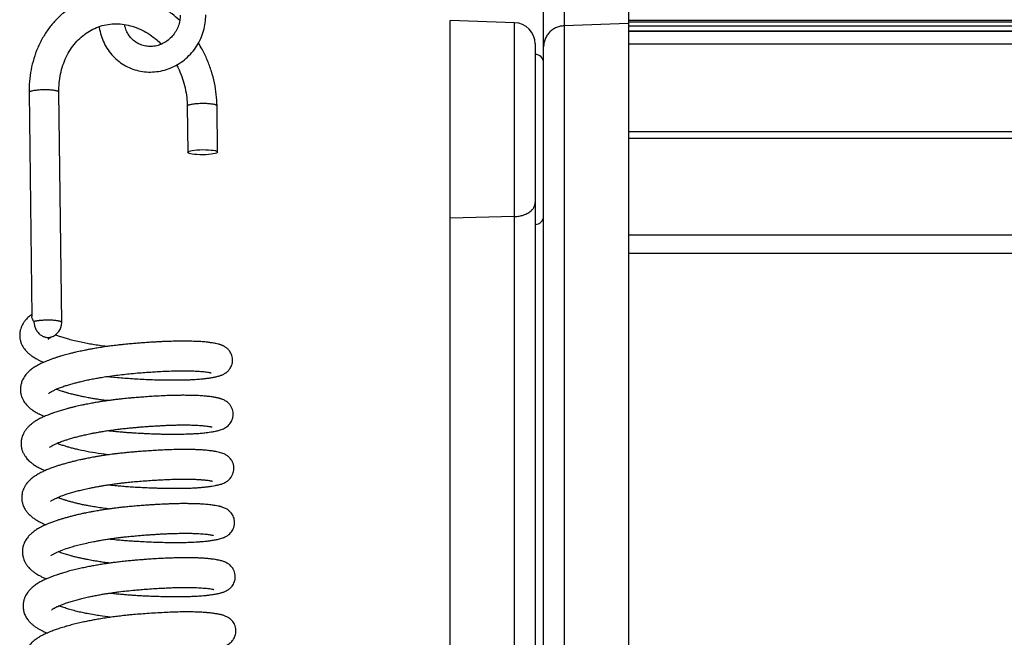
# Model space of a CAD drawing. Header units: inches. Extents: x 0 to 77643, y -44170 to 0.
# Tile 387 of 546: x 76118 to 76130, y -39516 to -39509. Entities that reach past the tile are written whole.
import ezdxf

# ---------------------------------------------------------------- set-up
doc = ezdxf.new("R2010")
doc.units = ezdxf.units.IN
doc.header["$MEASUREMENT"] = 0
doc.layers.get('0').update_dxf_attribs({"lineweight": 0})
doc.layers.add('FAKRO LOFT LADDERS', color=7, linetype='Continuous')

# ---------------------------------------------------------------- blocks, each defined once
blk = doc.blocks.new('A$C6AF374F8')
at = {"layer": 'FAKRO LOFT LADDERS', "color": 7, "linetype": 'Continuous'}
for p, q in [((172.41, 2651.4), (172.41, 2642.26)), ((180, 2651.66), (180, 2642.52)), ((170, 2639.8), (170, 2648.94)), ((159, 2619.65), (159, 2642.9)), ((166.59, 2642.63), (159, 2642.9)), ((560, 2642.88), (180, 2642.88)), ((166.59, 2619.83), (166.59, 2642.63)), ((180, 2642.52), (172.41, 2642.26)), ((172.41, 2642.26), (172.41, 2545.8)), ((560, 2642.7), (180, 2642.7)), ((180, 2642.52), (180, 2545.89)), ((180, 2642.25), (560, 2642.25)), ((560, 2641.64), (180, 2641.64)), ((180, 2641.64), (560, 2641.64)), ((169, 2640.13), (169, 2621.48)), ((170, 2544.95), (170, 2639.8)), ((560, 2640.11), (180, 2640.11)), ((109.48, 2634.42), (109.8, 2608.07)), ((113.31, 2607.37), (112.98, 2634.46)), ((128.08, 2632.8), (128.15, 2627.38)), ((131.65, 2627.42), (131.58, 2632.84)), ((560, 2629.79), (180, 2629.79)), ((560, 2629.03), (180, 2629.03)), ((169, 2621.48), (169, 2552.36)), ((166.59, 2619.83), (159, 2619.65)), ((166.59, 2554.86), (166.59, 2619.83)), ((159, 2555.13), (159, 2619.65)), ((560, 2617.63), (180, 2617.63)), ((180, 2615.51), (560, 2615.51))]:
    blk.add_line(p, q, dxfattribs=at)
for centre, radius, start, end in [((166.5, 2640.13), 2.5, 0, 88), ((169, 2637.9), 1, 0, 90), ((169, 2619.9), 1, 270, 0), ((111.56, 2607.34), 1.75, 287.0888, 0.7099)]:
    blk.add_arc(centre, radius, start, end, dxfattribs=at)
blk.add_ellipse((129.9, 2627.4), major_axis=(-1.75, -0.02), ratio=0.170983, dxfattribs=at)
for points, knots in [([(127.2, 2642.89), (126.91, 2643.17), (126.26, 2643.72), (125.2, 2644.44), (124.04, 2645.05), (122.84, 2645.52), (121.61, 2645.84), (120.36, 2646), (119.12, 2646.01), (117.9, 2645.86), (116.71, 2645.56), (115.57, 2645.11), (114.49, 2644.51), (113.49, 2643.78), (112.57, 2642.92), (111.76, 2641.94), (111.05, 2640.85), (110.47, 2639.68), (110.01, 2638.41), (109.69, 2637.12), (109.5, 2635.73), (109.47, 2634.9), (109.48, 2634.42)], [0.2921462, 0.2921462, 0.2921462, 0.2921462, 0.3241998, 0.3601842, 0.3960657, 0.4318221, 0.4674393, 0.5029157, 0.5382658, 0.5735207, 0.6087247, 0.6439286, 0.6791835, 0.714533, 0.7500078, 0.7856217, 0.8213732, 0.8572481, 0.8932248, 0.9292793, 0.9653893, 1, 1, 1, 1]), ([(117.71, 2642.18), (117.72, 2642.14), (117.77, 2641.79), (117.92, 2641.11), (118.27, 2640.24), (118.75, 2639.41), (119.34, 2638.68), (120.04, 2638.05), (120.82, 2637.54), (121.68, 2637.16), (122.58, 2636.91), (123.52, 2636.81), (124.47, 2636.85), (125.4, 2637.04), (126.31, 2637.36), (127.16, 2637.82), (127.94, 2638.41), (128.63, 2639.1), (129.22, 2639.88), (129.68, 2640.75), (130.02, 2641.66), (130.22, 2642.63), (130.25, 2643.21), (130.25, 2643.54)], [0.0404881, 0.0404881, 0.0404881, 0.0404881, 0.04642, 0.0942772, 0.1420284, 0.1896728, 0.2372215, 0.2846984, 0.3321371, 0.3795763, 0.4270545, 0.4746048, 0.5222504, 0.570002, 0.6178582, 0.6658084, 0.7138353, 0.7619181, 0.8100347, 0.8581625, 0.9062784, 0.9543596, 1, 1, 1, 1]), ([(127.25, 2643.53), (127.25, 2643.29), (127.22, 2642.89), (127.04, 2642.21), (126.74, 2641.6), (126.34, 2641.03), (125.84, 2640.56), (125.27, 2640.19), (124.65, 2639.95), (124, 2639.82), (123.35, 2639.83), (122.72, 2639.98), (122.14, 2640.25), (121.63, 2640.64), (121.21, 2641.14), (120.89, 2641.7), (120.76, 2642.16), (120.71, 2642.4), (120.71, 2642.42)], [0, 0, 0, 0, 0.05909, 0.1206758, 0.1821362, 0.2435914, 0.3051617, 0.3669826, 0.4292055, 0.491981, 0.5554115, 0.6194643, 0.6839111, 0.7483548, 0.8124014, 0.8758255, 0.9385998, 0.9451194, 0.9451194, 0.9451194, 0.9451194]), ([(112.98, 2634.46), (112.97, 2634.85), (113, 2635.52), (113.16, 2636.62), (113.44, 2637.63), (113.83, 2638.6), (114.32, 2639.48), (114.91, 2640.28), (115.6, 2640.97), (116.36, 2641.55), (117.19, 2641.99), (118.07, 2642.31), (119, 2642.49), (119.94, 2642.52), (120.9, 2642.41), (121.85, 2642.16), (122.77, 2641.78), (123.67, 2641.27), (124.42, 2640.7), (124.87, 2640.29), (125.04, 2640.11)], [0, 0, 0, 0, 0.0379559, 0.0775193, 0.1171716, 0.1569683, 0.1969813, 0.2372919, 0.2779729, 0.3190569, 0.3604934, 0.4021289, 0.4437344, 0.4850938, 0.5260804, 0.5666689, 0.6069052, 0.6468666, 0.6866323, 0.714066, 0.714066, 0.714066, 0.714066]), ([(131.58, 2632.84), (131.57, 2633.33), (131.52, 2634.17), (131.3, 2635.59), (130.94, 2636.93), (130.45, 2638.26), (129.92, 2639.35), (129.54, 2640), (129.4, 2640.23)], [0, 0, 0, 0, 0.034945, 0.0711267, 0.107315, 0.1435048, 0.1796906, 0.2013676, 0.2013676, 0.2013676, 0.2013676]), ([(126.84, 2637.66), (126.94, 2637.48), (127.19, 2636.96), (127.55, 2636.05), (127.85, 2634.97), (128.03, 2633.84), (128.08, 2633.18), (128.08, 2632.8)], [0.8231716, 0.8231716, 0.8231716, 0.8231716, 0.8448307, 0.8843098, 0.9237854, 0.9632636, 1, 1, 1, 1]), ([(109.8, 2608.33), (109.77, 2608.31), (109.68, 2608.24), (109.53, 2608.12), (109.34, 2607.96), (109.16, 2607.77), (108.96, 2607.54), (108.78, 2607.29), (108.64, 2607.02), (108.52, 2606.75), (108.46, 2606.54), (108.41, 2606.32), (108.39, 2606.15), (108.37, 2605.98), (108.37, 2605.83), (108.38, 2605.69), (108.39, 2605.54), (108.42, 2605.39), (108.45, 2605.27), (108.47, 2605.17), (108.52, 2605), (108.63, 2604.73), (108.81, 2604.42), (109.02, 2604.15), (109.24, 2603.9), (109.5, 2603.67), (109.74, 2603.48), (109.95, 2603.34), (110.15, 2603.22), (110.35, 2603.1), (110.54, 2603), (110.71, 2602.92), (110.89, 2602.83), (111.06, 2602.76), (111.17, 2602.71), (111.21, 2602.7)], [0.000084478, 0.000084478, 0.000084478, 0.000084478, 0.000113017, 0.000184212, 0.000257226, 0.000333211, 0.000414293, 0.0005149, 0.000602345, 0.000662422, 0.000751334, 0.000786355, 0.000834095, 0.00088405, 0.000919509, 0.000952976, 0.000996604, 0.001039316, 0.001071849, 0.001093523, 0.001114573, 0.001217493, 0.001327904, 0.001408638, 0.001511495, 0.001618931, 0.001712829, 0.001773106, 0.001843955, 0.001915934, 0.001976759, 0.002024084, 0.002072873, 0.00214059, 0.002173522, 0.002173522, 0.002173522, 0.002173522]), ([(110.05, 2607.48), (110.02, 2607.51), (110, 2607.55), (109.95, 2607.62), (109.93, 2607.65), (109.88, 2607.75), (109.85, 2607.82), (109.81, 2607.95), (109.8, 2608.01), (109.8, 2608.07)], [0, 0, 0, 0, 0.03125, 0.03125, 0.0625, 0.0625, 0.125, 0.125, 0.1835801, 0.1835801, 0.1835801, 0.1835801]), ([(118.64, 2604.55), (118.56, 2604.56), (118.18, 2604.6), (117.57, 2604.69), (116.81, 2604.81), (116.1, 2604.94), (115.37, 2605.09), (114.65, 2605.26), (114.01, 2605.43), (113.44, 2605.6), (112.96, 2605.76), (112.67, 2605.87), (112.55, 2605.92)], [0.996365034, 0.996365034, 0.996365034, 0.996365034, 0.996414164, 0.996587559, 0.996737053, 0.996883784, 0.997047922, 0.997232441, 0.997401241, 0.99755037, 0.99771982, 0.997862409, 0.997862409, 0.997862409, 0.997862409]), ([(118.69, 2601.03), (118.87, 2601.01), (119.33, 2600.96), (120.09, 2600.89), (120.96, 2600.82), (121.86, 2600.76), (122.78, 2600.71), (123.74, 2600.66), (124.71, 2600.63), (125.63, 2600.61), (126.41, 2600.61), (127.07, 2600.61), (127.6, 2600.62), (128.13, 2600.64), (128.73, 2600.66), (129.36, 2600.7), (129.99, 2600.76), (130.52, 2600.82), (130.98, 2600.89), (131.4, 2600.97), (131.67, 2601.04), (131.91, 2601.11), (132.05, 2601.16), (132.21, 2601.22), (132.35, 2601.29), (132.48, 2601.36), (132.59, 2601.43), (132.69, 2601.5), (132.8, 2601.59), (132.91, 2601.7), (133.05, 2601.86), (133.19, 2602.06), (133.31, 2602.34), (133.4, 2602.66), (133.42, 2603.01), (133.38, 2603.33), (133.3, 2603.59), (133.2, 2603.8), (133.09, 2603.99), (132.95, 2604.16), (132.82, 2604.29), (132.69, 2604.4), (132.56, 2604.49), (132.45, 2604.56), (132.33, 2604.62), (132.24, 2604.66), (132.12, 2604.71), (131.99, 2604.76), (131.89, 2604.79), (131.81, 2604.81), (131.66, 2604.85), (131.44, 2604.9), (131.15, 2604.95), (130.82, 2605), (130.49, 2605.05), (130.19, 2605.08), (129.94, 2605.1), (129.68, 2605.12), (129.36, 2605.14), (129.01, 2605.15), (128.63, 2605.16), (128.23, 2605.17), (127.8, 2605.18), (127.31, 2605.17), (126.73, 2605.17), (126.09, 2605.15), (125.47, 2605.13), (124.95, 2605.11), (124.49, 2605.08), (124.01, 2605.06), (123.41, 2605.02), (122.75, 2604.97), (122.08, 2604.92), (121.41, 2604.86), (120.81, 2604.81), (120.28, 2604.75), (119.88, 2604.71), (119.5, 2604.66), (119.15, 2604.62), (118.83, 2604.57), (118.51, 2604.53), (118.05, 2604.46), (117.5, 2604.37), (116.93, 2604.27), (116.42, 2604.18), (115.9, 2604.08), (115.41, 2603.97), (115.02, 2603.89), (114.78, 2603.83), (114.57, 2603.78), (114.34, 2603.72), (114.07, 2603.65), (113.77, 2603.57), (113.47, 2603.49), (113.16, 2603.4), (112.83, 2603.3), (112.48, 2603.18), (112.11, 2603.05), (111.77, 2602.93), (111.48, 2602.81), (111.23, 2602.71), (110.99, 2602.6), (110.71, 2602.46), (110.46, 2602.33), (110.21, 2602.18), (109.98, 2602.04), (109.77, 2601.88), (109.58, 2601.73), (109.41, 2601.57), (109.24, 2601.41), (109.08, 2601.23), (108.92, 2601), (108.78, 2600.77), (108.67, 2600.55), (108.6, 2600.36), (108.53, 2600.14), (108.48, 2599.91), (108.45, 2599.68), (108.45, 2599.48), (108.46, 2599.31), (108.48, 2599.13), (108.51, 2598.95), (108.57, 2598.74), (108.66, 2598.49), (108.79, 2598.22), (108.94, 2597.98), (109.1, 2597.78), (109.28, 2597.58), (109.47, 2597.4), (109.65, 2597.24), (109.8, 2597.12), (109.98, 2597), (110.18, 2596.87), (110.4, 2596.75), (110.57, 2596.65), (110.71, 2596.59), (110.83, 2596.53), (110.97, 2596.46), (111.13, 2596.39), (111.24, 2596.35), (111.29, 2596.33)], [0.00375131, 0.00375131, 0.00375131, 0.00375131, 0.00384612, 0.0039958, 0.00414827, 0.00430202, 0.00446295, 0.00463586, 0.00481568, 0.00499088, 0.00516002, 0.00528036, 0.0053941, 0.00550478, 0.00562966, 0.00581721, 0.00598408, 0.00615225, 0.00630319, 0.00645887, 0.00663926, 0.00669491, 0.00675652, 0.0068246, 0.0068853, 0.00692072, 0.00696306, 0.00699725, 0.00702258, 0.00706372, 0.00710139, 0.00715976, 0.00721402, 0.00727902, 0.00735055, 0.00741052, 0.00746332, 0.00750218, 0.00755082, 0.00759559, 0.00763488, 0.00767623, 0.00771468, 0.00774742, 0.00779313, 0.0078271, 0.00786645, 0.00792872, 0.00797692, 0.00800501, 0.00804517, 0.00817655, 0.00828399, 0.00840861, 0.00854346, 0.00862617, 0.00868616, 0.00876242, 0.00885203, 0.00894422, 0.00903472, 0.00913381, 0.00922509, 0.00933068, 0.0094554, 0.00959452, 0.0097166, 0.00981564, 0.0098926, 0.00997625, 0.01008012, 0.01021632, 0.01032768, 0.01043774, 0.0105674, 0.01064236, 0.01071348, 0.01078057, 0.01084211, 0.01089714, 0.01094713, 0.01101454, 0.01114207, 0.01124752, 0.01132947, 0.01142369, 0.01154788, 0.01161392, 0.01165774, 0.01169509, 0.01174305, 0.01180129, 0.01186816, 0.01193585, 0.01199905, 0.01208116, 0.01216502, 0.0122564, 0.0123578, 0.0124346, 0.01249307, 0.01257386, 0.01265104, 0.01273905, 0.01281612, 0.01289832, 0.01297357, 0.01304468, 0.0131149, 0.0131798, 0.0132467, 0.01332747, 0.01341484, 0.01347359, 0.01353019, 0.01359142, 0.01364573, 0.01372075, 0.01376729, 0.01380371, 0.01385093, 0.01391011, 0.0139516, 0.01402132, 0.0141187, 0.01419696, 0.01426365, 0.0143367, 0.01442977, 0.01449345, 0.01454671, 0.01459983, 0.01467735, 0.01476033, 0.01481461, 0.01484799, 0.01488337, 0.01492618, 0.01498206, 0.01502322, 0.01502322, 0.01502322, 0.01502322]), ([(111.73, 2605.41), (111.73, 2605.41), (111.74, 2605.41), (111.76, 2605.44), (111.86, 2605.52), (112, 2605.61), (112.16, 2605.69), (112.22, 2605.72)], [0.9994752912, 0.9994752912, 0.9994752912, 0.9994752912, 0.9995162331, 0.9996143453, 0.9997261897, 0.9998897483, 0.9999803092, 0.9999803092, 0.9999803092, 0.9999803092]), ([(111.81, 2599.04), (111.81, 2599.04), (111.83, 2599.05), (111.9, 2599.12), (112.08, 2599.24), (112.31, 2599.36), (112.63, 2599.51), (113.06, 2599.69), (113.52, 2599.86), (114.02, 2600.02), (114.5, 2600.16), (114.99, 2600.29), (115.5, 2600.42), (116.04, 2600.55), (116.64, 2600.67), (117.23, 2600.79), (117.85, 2600.9), (118.57, 2601.02), (119.44, 2601.14), (120.36, 2601.25), (121.3, 2601.35), (122.2, 2601.43), (123.05, 2601.5), (123.82, 2601.55), (124.6, 2601.6), (125.5, 2601.65), (126.46, 2601.68), (127.35, 2601.69), (128.08, 2601.69), (128.61, 2601.68), (129.08, 2601.66), (129.48, 2601.64), (129.85, 2601.61), (130.17, 2601.57), (130.44, 2601.54), (130.66, 2601.5), (130.78, 2601.48), (130.86, 2601.46), (130.88, 2601.45), (130.88, 2601.45), (130.88, 2601.45)], [0.986636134, 0.986636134, 0.986636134, 0.986636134, 0.986714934, 0.986870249, 0.987021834, 0.987130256, 0.987293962, 0.987436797, 0.987602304, 0.987733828, 0.987870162, 0.98799039, 0.988100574, 0.988233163, 0.988360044, 0.988493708, 0.988604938, 0.988744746, 0.988929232, 0.989113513, 0.989278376, 0.989469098, 0.989633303, 0.989774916, 0.989923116, 0.990107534, 0.990334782, 0.990546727, 0.990731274, 0.990889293, 0.990990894, 0.99114935, 0.991281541, 0.99140459, 0.991552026, 0.991674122, 0.991792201, 0.991869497, 0.991948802, 0.991964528, 0.991964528, 0.991964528, 0.991964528]), ([(118.72, 2598.18), (118.51, 2598.2), (118.11, 2598.25), (117.57, 2598.33), (117.07, 2598.41), (116.53, 2598.51), (116.01, 2598.61), (115.56, 2598.7), (115.18, 2598.78), (114.78, 2598.88), (114.37, 2598.98), (113.99, 2599.09), (113.64, 2599.19), (113.3, 2599.3), (113.01, 2599.4), (112.8, 2599.48), (112.7, 2599.52), (112.67, 2599.53)], [0.98352374, 0.98352374, 0.98352374, 0.98352374, 0.98364438, 0.983761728, 0.983852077, 0.983959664, 0.984100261, 0.984195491, 0.984264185, 0.984367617, 0.984486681, 0.984576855, 0.984679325, 0.984783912, 0.984887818, 0.984970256, 0.985004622, 0.985004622, 0.985004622, 0.985004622]), ([(118.76, 2594.66), (118.86, 2594.65), (119.16, 2594.62), (119.68, 2594.56), (120.28, 2594.51), (120.86, 2594.46), (121.38, 2594.43), (121.86, 2594.4), (122.28, 2594.37), (122.69, 2594.35), (123.16, 2594.32), (123.72, 2594.3), (124.32, 2594.28), (124.88, 2594.26), (125.36, 2594.25), (125.75, 2594.25), (126.17, 2594.24), (126.66, 2594.24), (127.27, 2594.24), (127.88, 2594.26), (128.43, 2594.28), (128.89, 2594.3), (129.27, 2594.32), (129.69, 2594.35), (130.1, 2594.39), (130.51, 2594.44), (130.88, 2594.5), (131.23, 2594.56), (131.51, 2594.61), (131.76, 2594.67), (131.97, 2594.73), (132.21, 2594.81), (132.45, 2594.92), (132.68, 2595.06), (132.89, 2595.23), (133.09, 2595.43), (133.25, 2595.67), (133.37, 2595.92), (133.44, 2596.15), (133.48, 2596.35), (133.49, 2596.58), (133.48, 2596.84), (133.41, 2597.16), (133.27, 2597.47), (133.08, 2597.73), (132.89, 2597.93), (132.72, 2598.07), (132.53, 2598.19), (132.36, 2598.27), (132.2, 2598.34), (132.06, 2598.39), (131.94, 2598.43), (131.83, 2598.46), (131.72, 2598.49), (131.59, 2598.51), (131.47, 2598.54), (131.31, 2598.57), (131.12, 2598.6), (130.87, 2598.64), (130.61, 2598.67), (130.34, 2598.7), (130.07, 2598.72), (129.76, 2598.75), (129.42, 2598.77), (129.03, 2598.78), (128.61, 2598.8), (128.12, 2598.8), (127.6, 2598.81), (126.99, 2598.8), (126.29, 2598.79), (125.46, 2598.76), (124.61, 2598.72), (123.76, 2598.67), (122.99, 2598.61), (122.25, 2598.56), (121.63, 2598.5), (121.14, 2598.46), (120.75, 2598.42), (120.34, 2598.38), (119.89, 2598.33), (119.4, 2598.27), (118.9, 2598.2), (118.38, 2598.13), (117.82, 2598.04), (117.25, 2597.95), (116.66, 2597.84), (116.12, 2597.74), (115.66, 2597.64), (115.29, 2597.56), (114.94, 2597.48), (114.57, 2597.39), (114.19, 2597.3), (113.75, 2597.18), (113.26, 2597.04), (112.72, 2596.87), (112.26, 2596.71), (111.91, 2596.58), (111.65, 2596.48), (111.41, 2596.38), (111.15, 2596.27), (110.93, 2596.17), (110.73, 2596.06), (110.54, 2595.96), (110.35, 2595.85), (110.13, 2595.71), (109.89, 2595.55), (109.64, 2595.34), (109.4, 2595.12), (109.16, 2594.86), (108.99, 2594.63), (108.87, 2594.43), (108.8, 2594.28), (108.72, 2594.1), (108.65, 2593.92), (108.6, 2593.75), (108.57, 2593.58), (108.54, 2593.38), (108.53, 2593.19), (108.53, 2593.04), (108.54, 2592.88), (108.57, 2592.69), (108.61, 2592.5), (108.66, 2592.32), (108.72, 2592.16), (108.82, 2591.95), (108.95, 2591.72), (109.11, 2591.5), (109.33, 2591.23), (109.64, 2590.94), (110.01, 2590.66), (110.41, 2590.41), (110.84, 2590.19), (111.16, 2590.04), (111.33, 2589.97), (111.37, 2589.96)], [0.01659975, 0.01659975, 0.01659975, 0.01659975, 0.01665245, 0.01675866, 0.01687346, 0.0169636, 0.01706125, 0.01714665, 0.01721608, 0.01728027, 0.01736328, 0.01746626, 0.01758242, 0.01768682, 0.01777697, 0.01785263, 0.0179156, 0.01802114, 0.01814759, 0.01829094, 0.0184196, 0.01852651, 0.01861906, 0.01870555, 0.01886214, 0.01896271, 0.01908395, 0.0192331, 0.01934861, 0.01943953, 0.0195348, 0.01964676, 0.01974355, 0.01982223, 0.01988002, 0.01994518, 0.02000444, 0.02006131, 0.02010389, 0.02014548, 0.02017721, 0.02023076, 0.02029316, 0.02036325, 0.02042841, 0.02048964, 0.02054388, 0.02059651, 0.02065738, 0.02072829, 0.02078831, 0.02083259, 0.02087911, 0.02093374, 0.02097855, 0.02103895, 0.02109963, 0.02117308, 0.02126602, 0.02137106, 0.02144632, 0.02152101, 0.02160958, 0.02171066, 0.02179934, 0.02190997, 0.02202295, 0.02214086, 0.02225865, 0.02241222, 0.02256973, 0.02274679, 0.02289184, 0.02303369, 0.02316438, 0.02328395, 0.02335665, 0.02342353, 0.023488, 0.02356752, 0.02366252, 0.02374464, 0.02383139, 0.02394112, 0.02404409, 0.02414412, 0.02427, 0.02435059, 0.02441531, 0.02448559, 0.02456194, 0.02464347, 0.02472554, 0.02484865, 0.02497198, 0.02510487, 0.02519498, 0.02524336, 0.02531917, 0.02540054, 0.02546566, 0.0255191, 0.02558377, 0.0256471, 0.02570859, 0.02580421, 0.02590167, 0.02599733, 0.02608999, 0.02620741, 0.02624449, 0.02628693, 0.02634562, 0.02640057, 0.02644362, 0.02648494, 0.02654062, 0.02659894, 0.02663248, 0.02666517, 0.02672219, 0.02678044, 0.02682266, 0.02686489, 0.02691832, 0.02701238, 0.02708306, 0.02715086, 0.02730881, 0.02743241, 0.02758632, 0.02771987, 0.02784096, 0.02787173, 0.02787173, 0.02787173, 0.02787173]), ([(111.89, 2592.67), (111.89, 2592.67), (111.91, 2592.69), (111.99, 2592.76), (112.09, 2592.83), (112.18, 2592.88), (112.27, 2592.93), (112.39, 2592.99), (112.54, 2593.06), (112.71, 2593.14), (112.87, 2593.21), (113.04, 2593.28), (113.26, 2593.36), (113.49, 2593.45), (113.71, 2593.52), (113.92, 2593.59), (114.21, 2593.68), (114.61, 2593.8), (115.11, 2593.93), (115.62, 2594.06), (116.15, 2594.18), (116.65, 2594.29), (117.1, 2594.38), (117.54, 2594.46), (118.04, 2594.55), (118.62, 2594.64), (119.23, 2594.73), (119.81, 2594.81), (120.39, 2594.88), (120.98, 2594.94), (121.6, 2595), (122.17, 2595.05), (122.7, 2595.1), (123.21, 2595.14), (123.74, 2595.17), (124.25, 2595.21), (124.75, 2595.23), (125.26, 2595.26), (125.84, 2595.29), (126.45, 2595.31), (127.04, 2595.32), (127.56, 2595.32), (128.02, 2595.32), (128.41, 2595.32), (128.71, 2595.31), (128.93, 2595.3), (129.13, 2595.29), (129.38, 2595.28), (129.72, 2595.26), (130.07, 2595.22), (130.38, 2595.19), (130.58, 2595.16), (130.71, 2595.14), (130.81, 2595.12), (130.88, 2595.1), (130.94, 2595.09), (130.96, 2595.08), (130.96, 2595.08), (130.96, 2595.08)], [0.973778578, 0.973778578, 0.973778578, 0.973778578, 0.973895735, 0.974038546, 0.974103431, 0.974167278, 0.974224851, 0.974273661, 0.974359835, 0.974436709, 0.9744888, 0.974546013, 0.974625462, 0.974708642, 0.974771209, 0.974829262, 0.974886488, 0.975016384, 0.975145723, 0.975260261, 0.975381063, 0.975509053, 0.975587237, 0.975668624, 0.975783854, 0.975892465, 0.976017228, 0.976144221, 0.976234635, 0.976351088, 0.976480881, 0.97659194, 0.976684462, 0.976787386, 0.976891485, 0.976994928, 0.977093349, 0.977193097, 0.977315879, 0.977463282, 0.977594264, 0.977720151, 0.977836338, 0.97794273, 0.978029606, 0.978089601, 0.978139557, 0.978213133, 0.978331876, 0.978487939, 0.978620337, 0.97874298, 0.978808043, 0.978869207, 0.978946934, 0.979026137, 0.97909728, 0.979109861, 0.979109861, 0.979109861, 0.979109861]), ([(118.79, 2591.81), (118.63, 2591.83), (117.52, 2591.97), (116.23, 2592.19), (115.08, 2592.45), (114.58, 2592.58), (114.15, 2592.69), (113.79, 2592.8), (113.51, 2592.89), (113.28, 2592.96), (113.07, 2593.04), (112.9, 2593.1), (112.8, 2593.14), (112.76, 2593.16), (112.75, 2593.16)], [0.970669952, 0.970669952, 0.970669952, 0.970669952, 0.970765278, 0.971334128, 0.971469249, 0.971588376, 0.971703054, 0.971817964, 0.971887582, 0.971961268, 0.972033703, 0.972094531, 0.972144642, 0.972148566, 0.972148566, 0.972148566, 0.972148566]), ([(118.84, 2588.29), (118.87, 2588.29), (119.18, 2588.25), (119.73, 2588.19), (120.48, 2588.13), (121.2, 2588.07), (121.97, 2588.02), (122.77, 2587.98), (123.5, 2587.94), (124.15, 2587.92), (124.76, 2587.9), (125.32, 2587.88), (125.85, 2587.88), (126.33, 2587.87), (126.84, 2587.87), (127.38, 2587.88), (127.89, 2587.89), (128.34, 2587.9), (128.68, 2587.91), (128.94, 2587.93), (129.15, 2587.94), (129.36, 2587.95), (129.59, 2587.97), (129.84, 2587.99), (130.17, 2588.02), (130.57, 2588.07), (130.97, 2588.13), (131.28, 2588.18), (131.5, 2588.23), (131.69, 2588.27), (131.89, 2588.32), (132.08, 2588.37), (132.28, 2588.44), (132.45, 2588.52), (132.6, 2588.6), (132.69, 2588.65), (132.77, 2588.7), (132.87, 2588.78), (133.03, 2588.91), (133.22, 2589.13), (133.38, 2589.4), (133.5, 2589.7), (133.56, 2590.01), (133.57, 2590.25), (133.55, 2590.45), (133.53, 2590.61), (133.48, 2590.78), (133.42, 2590.93), (133.35, 2591.07), (133.24, 2591.25), (133.1, 2591.42), (132.96, 2591.56), (132.85, 2591.66), (132.66, 2591.79), (132.41, 2591.92), (132.13, 2592.03), (131.86, 2592.1), (131.58, 2592.16), (131.33, 2592.21), (131.08, 2592.25), (130.84, 2592.28), (130.59, 2592.31), (130.34, 2592.34), (130.09, 2592.36), (129.8, 2592.38), (129.44, 2592.4), (129.03, 2592.42), (128.63, 2592.43), (128.27, 2592.43), (127.83, 2592.44), (127.25, 2592.43), (126.47, 2592.42), (125.66, 2592.39), (124.85, 2592.36), (124.08, 2592.31), (123.27, 2592.26), (122.54, 2592.2), (121.91, 2592.15), (121.38, 2592.11), (120.83, 2592.05), (120.24, 2591.99), (119.7, 2591.93), (119.26, 2591.87), (118.89, 2591.82), (118.49, 2591.76), (118.04, 2591.7), (117.58, 2591.62), (117.17, 2591.55), (116.83, 2591.49), (116.53, 2591.43), (116.2, 2591.37), (115.83, 2591.29), (115.46, 2591.21), (115.14, 2591.14), (114.91, 2591.08), (114.7, 2591.03), (114.41, 2590.96), (114.02, 2590.86), (113.56, 2590.73), (113.12, 2590.6), (112.7, 2590.47), (112.24, 2590.31), (111.77, 2590.13), (111.29, 2589.93), (110.84, 2589.71), (110.47, 2589.51), (110.21, 2589.34), (110.02, 2589.21), (109.83, 2589.07), (109.63, 2588.9), (109.45, 2588.72), (109.3, 2588.56), (109.16, 2588.38), (109.07, 2588.24), (108.99, 2588.13), (108.92, 2588), (108.83, 2587.83), (108.75, 2587.61), (108.68, 2587.39), (108.64, 2587.16), (108.61, 2586.96), (108.61, 2586.78), (108.61, 2586.65), (108.62, 2586.51), (108.64, 2586.35), (108.68, 2586.18), (108.73, 2586), (108.79, 2585.82), (108.88, 2585.61), (109, 2585.4), (109.15, 2585.17), (109.37, 2584.9), (109.66, 2584.62), (110.01, 2584.35), (110.33, 2584.13), (110.65, 2583.96), (110.94, 2583.81), (111.22, 2583.68), (111.39, 2583.61), (111.45, 2583.59)], [0.02944823, 0.02944823, 0.02944823, 0.02944823, 0.02946144, 0.02961688, 0.02973686, 0.02985266, 0.02999321, 0.0301403, 0.0302739, 0.03038309, 0.03049024, 0.0306102, 0.03069726, 0.03079142, 0.03089453, 0.03100646, 0.03112493, 0.0312281, 0.03130738, 0.03136749, 0.03141543, 0.03146858, 0.0315277, 0.03159468, 0.03167229, 0.03180829, 0.03194778, 0.03207896, 0.0321481, 0.03222494, 0.03231352, 0.03240627, 0.03248863, 0.03256762, 0.03261017, 0.03264412, 0.03266437, 0.03268882, 0.03274777, 0.03280734, 0.03287364, 0.03293944, 0.03299706, 0.033051, 0.03307774, 0.03310768, 0.03314574, 0.03317467, 0.03320295, 0.03324175, 0.03329946, 0.03334065, 0.03337662, 0.03340441, 0.03351572, 0.03363071, 0.03375453, 0.03387842, 0.03398847, 0.03407061, 0.03415814, 0.03424627, 0.03432588, 0.03438811, 0.03446529, 0.03457101, 0.03468109, 0.03477892, 0.03485938, 0.03493489, 0.03507721, 0.03523994, 0.03541611, 0.03555386, 0.03569597, 0.03584176, 0.03598869, 0.03608787, 0.0361705, 0.03626687, 0.03637494, 0.03648011, 0.03654991, 0.03661106, 0.0366763, 0.03676142, 0.03685252, 0.0369274, 0.03698718, 0.03704107, 0.03710021, 0.03717174, 0.03725551, 0.03731993, 0.03736121, 0.03739944, 0.0374469, 0.03754324, 0.03765095, 0.03775001, 0.03784855, 0.0379476, 0.03809745, 0.03822459, 0.03835668, 0.03851019, 0.0385737, 0.03862976, 0.0387092, 0.03878424, 0.03886155, 0.03892879, 0.03899413, 0.0390374, 0.03907399, 0.03910998, 0.03915489, 0.03923559, 0.0392964, 0.0393448, 0.03941437, 0.0394566, 0.03948629, 0.03951697, 0.03956369, 0.03961539, 0.03965553, 0.03970595, 0.03976932, 0.03984347, 0.03990255, 0.03999969, 0.04013769, 0.04026761, 0.04038955, 0.04047276, 0.0405767, 0.04066584, 0.04072242, 0.04072242, 0.04072242, 0.04072242]), ([(111.98, 2586.31), (111.98, 2586.31), (111.98, 2586.32), (112.01, 2586.34), (112.11, 2586.42), (112.26, 2586.51), (112.45, 2586.61), (112.75, 2586.76), (113.15, 2586.93), (113.67, 2587.12), (114.21, 2587.29), (114.74, 2587.45), (115.3, 2587.6), (115.89, 2587.74), (116.48, 2587.87), (117.04, 2587.98), (117.52, 2588.07), (117.99, 2588.16), (118.46, 2588.23), (119.01, 2588.32), (119.62, 2588.4), (120.23, 2588.48), (120.84, 2588.55), (121.51, 2588.62), (122.29, 2588.69), (123.1, 2588.75), (123.9, 2588.81), (124.61, 2588.85), (125.26, 2588.89), (125.92, 2588.92), (126.59, 2588.94), (127.2, 2588.95), (127.76, 2588.95), (128.28, 2588.95), (128.81, 2588.94), (129.32, 2588.92), (129.7, 2588.89), (129.95, 2588.87), (130.1, 2588.86), (130.23, 2588.84), (130.37, 2588.83), (130.54, 2588.81), (130.71, 2588.78), (130.86, 2588.75), (130.96, 2588.73), (131.02, 2588.72), (131.04, 2588.71), (131.04, 2588.71), (131.04, 2588.71)], [0.960963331, 0.960963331, 0.960963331, 0.960963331, 0.960975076, 0.961093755, 0.961208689, 0.96130673, 0.96143549, 0.96153255, 0.961715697, 0.961892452, 0.962035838, 0.962183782, 0.962313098, 0.962451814, 0.962598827, 0.962705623, 0.962812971, 0.962900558, 0.962990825, 0.963098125, 0.963230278, 0.963349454, 0.963448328, 0.963586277, 0.963731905, 0.963897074, 0.964061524, 0.96420096, 0.964323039, 0.96446497, 0.964620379, 0.964763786, 0.964892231, 0.965022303, 0.965165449, 0.965325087, 0.965484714, 0.965555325, 0.965610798, 0.965663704, 0.965717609, 0.965795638, 0.965901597, 0.966004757, 0.966087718, 0.966167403, 0.96623793, 0.966254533, 0.966254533, 0.966254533, 0.966254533]), ([(118.99, 2585.43), (118.45, 2585.49), (117.68, 2585.6), (116.78, 2585.75), (116.24, 2585.85), (115.74, 2585.95), (115.28, 2586.06), (114.82, 2586.17), (114.39, 2586.28), (114, 2586.39), (113.63, 2586.5), (113.26, 2586.63), (113, 2586.72), (112.86, 2586.78), (112.84, 2586.79)], [0.957794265, 0.957794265, 0.957794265, 0.957794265, 0.958109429, 0.958252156, 0.95836678, 0.958464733, 0.958585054, 0.958690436, 0.958805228, 0.958916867, 0.959019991, 0.959127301, 0.959269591, 0.959294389, 0.959294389, 0.959294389, 0.959294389]), ([(118.92, 2581.92), (118.99, 2581.91), (119.34, 2581.87), (119.94, 2581.81), (120.68, 2581.75), (121.34, 2581.7), (122.03, 2581.66), (122.81, 2581.61), (123.68, 2581.57), (124.56, 2581.54), (125.48, 2581.51), (126.44, 2581.5), (127.34, 2581.5), (128.1, 2581.52), (128.65, 2581.54), (129.08, 2581.56), (129.38, 2581.58), (129.6, 2581.6), (129.79, 2581.61), (130.04, 2581.63), (130.29, 2581.66), (130.51, 2581.68), (130.67, 2581.7), (130.83, 2581.73), (131.05, 2581.76), (131.28, 2581.8), (131.53, 2581.84), (131.77, 2581.9), (132, 2581.95), (132.2, 2582.01), (132.35, 2582.07), (132.45, 2582.11), (132.57, 2582.17), (132.71, 2582.25), (132.89, 2582.36), (133.08, 2582.52), (133.27, 2582.73), (133.43, 2582.98), (133.54, 2583.21), (133.6, 2583.41), (133.64, 2583.61), (133.66, 2583.87), (133.63, 2584.18), (133.54, 2584.48), (133.41, 2584.75), (133.26, 2584.96), (133.11, 2585.12), (132.98, 2585.25), (132.83, 2585.36), (132.66, 2585.47), (132.47, 2585.56), (132.29, 2585.63), (132.15, 2585.67), (132.04, 2585.71), (131.97, 2585.72), (131.91, 2585.74), (131.85, 2585.75), (131.78, 2585.77), (131.63, 2585.8), (131.41, 2585.84), (131.13, 2585.88), (130.86, 2585.92), (130.57, 2585.95), (130.25, 2585.98), (129.88, 2586.01), (129.45, 2586.04), (128.97, 2586.05), (128.49, 2586.06), (127.98, 2586.07), (127.42, 2586.07), (126.82, 2586.06), (126.25, 2586.04), (125.79, 2586.02), (125.42, 2586.01), (125.07, 2585.99), (124.66, 2585.97), (124.18, 2585.94), (123.68, 2585.91), (123.12, 2585.87), (122.49, 2585.83), (121.79, 2585.77), (121.12, 2585.7), (120.52, 2585.64), (119.98, 2585.58), (119.5, 2585.52), (119.04, 2585.46), (118.59, 2585.4), (118.11, 2585.33), (117.67, 2585.25), (117.29, 2585.19), (116.95, 2585.13), (116.6, 2585.06), (116.26, 2584.99), (115.99, 2584.94), (115.76, 2584.89), (115.51, 2584.84), (115.17, 2584.76), (114.77, 2584.66), (114.33, 2584.55), (113.93, 2584.44), (113.53, 2584.33), (113.14, 2584.21), (112.74, 2584.08), (112.33, 2583.94), (111.83, 2583.75), (111.33, 2583.54), (110.81, 2583.29), (110.39, 2583.04), (109.98, 2582.76), (109.7, 2582.52), (109.49, 2582.31), (109.35, 2582.15), (109.2, 2581.96), (109.07, 2581.76), (108.96, 2581.55), (108.88, 2581.37), (108.81, 2581.19), (108.76, 2581), (108.72, 2580.81), (108.7, 2580.67), (108.69, 2580.53), (108.68, 2580.33), (108.7, 2580.1), (108.74, 2579.86), (108.8, 2579.63), (108.89, 2579.4), (109, 2579.17), (109.16, 2578.9), (109.34, 2578.67), (109.55, 2578.43), (109.78, 2578.22), (110.05, 2578.01), (110.32, 2577.82), (110.57, 2577.68), (110.83, 2577.54), (111.07, 2577.41), (111.33, 2577.3), (111.46, 2577.24), (111.53, 2577.22)], [0.04229782, 0.04229782, 0.04229782, 0.04229782, 0.04233378, 0.04248347, 0.04261271, 0.04272368, 0.04282497, 0.04297637, 0.04313153, 0.04328997, 0.04345588, 0.04364205, 0.04385102, 0.04400621, 0.04413371, 0.04423357, 0.04431973, 0.04436179, 0.04440545, 0.04447279, 0.0445614, 0.04462572, 0.04466725, 0.04471673, 0.04477833, 0.04488544, 0.04497987, 0.04507046, 0.04517719, 0.04528754, 0.0453343, 0.04537419, 0.04541271, 0.04547503, 0.04552391, 0.04558962, 0.04565344, 0.04571278, 0.04576764, 0.04580125, 0.04583469, 0.04588143, 0.04595014, 0.04600967, 0.04606493, 0.0461239, 0.04616571, 0.0462044, 0.04624839, 0.04630387, 0.04637605, 0.04645376, 0.04652288, 0.04655823, 0.04659142, 0.04662002, 0.04664098, 0.04666395, 0.04670404, 0.04683886, 0.046937, 0.04702311, 0.04712718, 0.0472146, 0.04731777, 0.04744111, 0.04756174, 0.04767845, 0.04778739, 0.04791071, 0.04804419, 0.04815982, 0.04825225, 0.04831159, 0.04837254, 0.04844949, 0.04854172, 0.04863478, 0.04872224, 0.04884419, 0.04896727, 0.04908908, 0.04919713, 0.04927989, 0.04937226, 0.04944982, 0.04952255, 0.04961437, 0.04970554, 0.04976302, 0.0498229, 0.04989518, 0.04996305, 0.05001547, 0.05005309, 0.05009779, 0.05015975, 0.05025673, 0.05034845, 0.05043289, 0.05052121, 0.05061506, 0.05070103, 0.05080991, 0.05092747, 0.05109954, 0.05123698, 0.0513964, 0.05152274, 0.05166446, 0.05172561, 0.05178479, 0.05184743, 0.05193072, 0.05199475, 0.05204359, 0.05208907, 0.05214936, 0.05220288, 0.05223531, 0.05226186, 0.05231468, 0.0523902, 0.05244191, 0.05250454, 0.05258164, 0.05263234, 0.0527216, 0.0528214, 0.05290196, 0.05299438, 0.05309937, 0.05319968, 0.05328595, 0.05334528, 0.05345038, 0.05351632, 0.05357174, 0.05357174, 0.05357174, 0.05357174]), ([(112.06, 2579.94), (112.06, 2579.94), (112.06, 2579.94), (112.07, 2579.96), (112.17, 2580.03), (112.31, 2580.12), (112.5, 2580.23), (113.02, 2580.48), (114, 2580.85), (115.54, 2581.28), (116.7, 2581.53), (117.6, 2581.7), (118.11, 2581.8), (118.62, 2581.88), (119.12, 2581.95), (119.61, 2582.02), (120.08, 2582.08), (120.58, 2582.14), (121.14, 2582.2), (121.78, 2582.26), (122.43, 2582.32), (123.02, 2582.37), (123.55, 2582.41), (124.05, 2582.44), (124.51, 2582.47), (124.93, 2582.5), (125.36, 2582.52), (125.89, 2582.54), (126.57, 2582.57), (127.3, 2582.58), (127.95, 2582.58), (128.49, 2582.58), (128.98, 2582.57), (129.42, 2582.55), (129.82, 2582.52), (130.16, 2582.49), (130.44, 2582.46), (130.69, 2582.43), (130.89, 2582.39), (131.04, 2582.36), (131.11, 2582.35), (131.12, 2582.34), (131.12, 2582.34)], [0.948066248, 0.948066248, 0.948066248, 0.948066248, 0.948110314, 0.948207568, 0.948337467, 0.948456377, 0.94854862, 0.948692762, 0.949181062, 0.949494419, 0.949852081, 0.949958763, 0.950057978, 0.950169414, 0.950261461, 0.950358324, 0.950458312, 0.950535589, 0.95064335, 0.950781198, 0.950907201, 0.951016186, 0.951122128, 0.951220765, 0.951312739, 0.951398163, 0.951479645, 0.951576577, 0.951736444, 0.951921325, 0.952082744, 0.952213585, 0.95234273, 0.952496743, 0.952613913, 0.952756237, 0.952874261, 0.952984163, 0.953117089, 0.953238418, 0.953343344, 0.953405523, 0.953405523, 0.953405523, 0.953405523]), ([(118.95, 2579.07), (118.85, 2579.08), (118.61, 2579.11), (118.17, 2579.17), (117.72, 2579.24), (117.31, 2579.31), (116.99, 2579.36), (116.68, 2579.42), (116.32, 2579.48), (115.92, 2579.57), (115.49, 2579.66), (115.07, 2579.76), (114.68, 2579.85), (114.33, 2579.95), (114.02, 2580.04), (113.74, 2580.12), (113.46, 2580.22), (113.18, 2580.31), (113, 2580.38), (112.92, 2580.42)], [0.94496842, 0.94496842, 0.94496842, 0.94496842, 0.945029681, 0.945112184, 0.945230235, 0.945306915, 0.945367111, 0.945431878, 0.945509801, 0.945600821, 0.945702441, 0.945806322, 0.945905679, 0.945998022, 0.946084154, 0.94616506, 0.946246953, 0.94634899, 0.946445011, 0.946445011, 0.946445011, 0.946445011]), ([(119, 2575.55), (119.18, 2575.53), (119.59, 2575.49), (120.2, 2575.43), (120.8, 2575.38), (121.34, 2575.34), (121.91, 2575.3), (122.54, 2575.26), (123.24, 2575.22), (124.07, 2575.19), (124.98, 2575.16), (125.91, 2575.14), (126.75, 2575.13), (127.5, 2575.14), (128.17, 2575.15), (128.67, 2575.17), (129.04, 2575.19), (129.32, 2575.2), (129.63, 2575.22), (129.94, 2575.25), (130.2, 2575.27), (130.38, 2575.29), (130.53, 2575.31), (130.73, 2575.33), (130.98, 2575.37), (131.24, 2575.41), (131.48, 2575.45), (131.69, 2575.49), (131.89, 2575.54), (132.05, 2575.58), (132.2, 2575.62), (132.33, 2575.67), (132.49, 2575.72), (132.62, 2575.79), (132.74, 2575.85), (132.84, 2575.91), (132.96, 2575.99), (133.12, 2576.12), (133.23, 2576.22), (133.37, 2576.39), (133.51, 2576.6), (133.63, 2576.87), (133.71, 2577.16), (133.74, 2577.49), (133.7, 2577.83), (133.62, 2578.1), (133.52, 2578.31), (133.43, 2578.47), (133.29, 2578.65), (133.13, 2578.82), (132.98, 2578.94), (132.85, 2579.03), (132.75, 2579.08), (132.66, 2579.13), (132.55, 2579.19), (132.42, 2579.24), (132.24, 2579.3), (132.04, 2579.36), (131.87, 2579.4), (131.68, 2579.44), (131.51, 2579.47), (131.3, 2579.5), (131.06, 2579.54), (130.82, 2579.57), (130.6, 2579.59), (130.32, 2579.62), (130.01, 2579.64), (129.69, 2579.66), (129.45, 2579.67), (129.21, 2579.68), (128.9, 2579.69), (128.49, 2579.7), (127.96, 2579.7), (127.39, 2579.69), (126.79, 2579.68), (126.16, 2579.67), (125.45, 2579.64), (124.67, 2579.6), (123.95, 2579.56), (123.33, 2579.51), (122.87, 2579.48), (122.47, 2579.45), (122.05, 2579.41), (121.55, 2579.37), (120.93, 2579.31), (120.28, 2579.24), (119.67, 2579.17), (119.16, 2579.1), (118.72, 2579.04), (118.24, 2578.96), (117.69, 2578.87), (117.09, 2578.77), (116.49, 2578.66), (115.9, 2578.53), (115.26, 2578.39), (114.61, 2578.24), (113.97, 2578.07), (113.45, 2577.91), (113.03, 2577.78), (112.7, 2577.67), (112.39, 2577.56), (112.08, 2577.45), (111.71, 2577.3), (111.37, 2577.15), (111.09, 2577.02), (110.87, 2576.91), (110.66, 2576.79), (110.44, 2576.65), (110.24, 2576.52), (110.04, 2576.37), (109.86, 2576.22), (109.69, 2576.06), (109.53, 2575.9), (109.39, 2575.74), (109.24, 2575.53), (109.1, 2575.3), (108.99, 2575.08), (108.92, 2574.9), (108.87, 2574.74), (108.82, 2574.56), (108.79, 2574.37), (108.77, 2574.21), (108.76, 2574.03), (108.77, 2573.83), (108.8, 2573.64), (108.83, 2573.46), (108.9, 2573.2), (109.04, 2572.84), (109.27, 2572.48), (109.52, 2572.17), (109.78, 2571.92), (110.05, 2571.69), (110.34, 2571.49), (110.66, 2571.3), (110.96, 2571.14), (111.28, 2570.99), (111.49, 2570.9), (111.6, 2570.85)], [0.05514765, 0.05514765, 0.05514765, 0.05514765, 0.05524402, 0.05536478, 0.05546698, 0.05555515, 0.05565074, 0.05576318, 0.05588661, 0.05602044, 0.05620666, 0.05638336, 0.05654891, 0.05670329, 0.0568465, 0.05698792, 0.05704829, 0.05711215, 0.05719277, 0.05729116, 0.0573604, 0.05740756, 0.05744883, 0.05749759, 0.05758753, 0.05769147, 0.05777789, 0.05785643, 0.05795445, 0.05802604, 0.05808017, 0.05814062, 0.0582034, 0.05826941, 0.05830356, 0.05833354, 0.05837631, 0.05842489, 0.05846255, 0.05850231, 0.05856172, 0.05861818, 0.05867253, 0.05873488, 0.05880463, 0.05886483, 0.05889524, 0.05893561, 0.05897877, 0.05903801, 0.05908849, 0.05911617, 0.05915737, 0.05918984, 0.05921591, 0.05927596, 0.05934854, 0.05943874, 0.05953749, 0.05959655, 0.05966131, 0.0597467, 0.05984301, 0.05992247, 0.05998752, 0.06005561, 0.06017465, 0.06025113, 0.0603101, 0.06036649, 0.06043482, 0.06053476, 0.06066475, 0.06079128, 0.06090505, 0.06103326, 0.06116868, 0.06131442, 0.06146885, 0.06156333, 0.06164519, 0.06171461, 0.06177726, 0.06186438, 0.06197575, 0.06210039, 0.06220697, 0.06229682, 0.06237, 0.06244387, 0.06255472, 0.06266757, 0.06277704, 0.06288948, 0.06301317, 0.06315401, 0.06329414, 0.06342165, 0.06350917, 0.06359087, 0.06366734, 0.06374307, 0.06383813, 0.06396871, 0.06403804, 0.06409503, 0.0641711, 0.06424204, 0.06431704, 0.06438621, 0.06445882, 0.06452768, 0.06459098, 0.06465112, 0.06471897, 0.06480474, 0.06487924, 0.06491982, 0.06496077, 0.06501584, 0.06507002, 0.06510746, 0.06514788, 0.06520882, 0.06526091, 0.06530072, 0.0653503, 0.06547811, 0.06560827, 0.06570819, 0.06581879, 0.06591974, 0.06602473, 0.06613155, 0.06623499, 0.06632202, 0.06642053, 0.06642053, 0.06642053, 0.06642053]), ([(112.13, 2573.56), (112.13, 2573.56), (112.14, 2573.57), (112.17, 2573.61), (112.24, 2573.66), (112.31, 2573.7), (112.4, 2573.76), (112.52, 2573.83), (112.67, 2573.91), (112.87, 2574), (113.13, 2574.11), (113.52, 2574.27), (114, 2574.44), (114.56, 2574.61), (115.12, 2574.77), (115.71, 2574.92), (116.28, 2575.05), (116.85, 2575.18), (117.39, 2575.28), (117.92, 2575.38), (118.4, 2575.46), (118.81, 2575.53), (119.19, 2575.58), (119.59, 2575.64), (120.18, 2575.72), (120.97, 2575.81), (121.84, 2575.89), (122.67, 2575.97), (123.47, 2576.03), (124.31, 2576.09), (125.09, 2576.13), (125.76, 2576.16), (126.39, 2576.19), (127.07, 2576.21), (127.77, 2576.22), (128.41, 2576.21), (128.95, 2576.2), (129.39, 2576.18), (129.78, 2576.16), (130.16, 2576.13), (130.53, 2576.09), (130.84, 2576.05), (131.02, 2576.01), (131.11, 2576), (131.16, 2575.99), (131.18, 2575.98), (131.19, 2575.98), (131.2, 2575.98), (131.2, 2575.98)], [0.935224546, 0.935224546, 0.935224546, 0.935224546, 0.935321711, 0.935384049, 0.935465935, 0.935534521, 0.935595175, 0.9356717, 0.935762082, 0.935831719, 0.935943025, 0.936068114, 0.936237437, 0.93639128, 0.936536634, 0.936670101, 0.936814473, 0.936929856, 0.937047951, 0.937159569, 0.93725873, 0.937340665, 0.937405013, 0.937480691, 0.937576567, 0.937750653, 0.937940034, 0.938073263, 0.938229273, 0.93841056, 0.938569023, 0.938701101, 0.938830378, 0.938982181, 0.939155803, 0.939325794, 0.939474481, 0.939598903, 0.939722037, 0.939861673, 0.94001212, 0.94018794, 0.940330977, 0.940388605, 0.940442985, 0.940485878, 0.940529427, 0.940553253, 0.940553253, 0.940553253, 0.940553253]), ([(119.04, 2572.7), (118.62, 2572.75), (117.98, 2572.84), (117.07, 2572.99), (116.38, 2573.12), (115.7, 2573.26), (115.07, 2573.4), (114.43, 2573.57), (113.82, 2573.75), (113.37, 2573.91), (113.1, 2574.01), (113, 2574.05), (112.99, 2574.05)], [0.932117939, 0.932117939, 0.932117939, 0.932117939, 0.932361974, 0.932502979, 0.932685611, 0.932815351, 0.932964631, 0.93314242, 0.933307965, 0.93348436, 0.933584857, 0.933598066, 0.933598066, 0.933598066, 0.933598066]), ([(119.08, 2569.18), (119.27, 2569.16), (119.67, 2569.12), (120.25, 2569.06), (120.78, 2569.02), (121.26, 2568.98), (121.72, 2568.95), (122.16, 2568.92), (122.58, 2568.89), (123.04, 2568.87), (123.57, 2568.84), (124.18, 2568.82), (124.79, 2568.8), (125.34, 2568.78), (125.79, 2568.77), (126.16, 2568.77), (126.56, 2568.76), (127.05, 2568.76), (127.67, 2568.77), (128.29, 2568.78), (128.76, 2568.8), (129.08, 2568.81), (129.29, 2568.83), (129.48, 2568.84), (129.65, 2568.85), (129.82, 2568.86), (130.03, 2568.88), (130.27, 2568.9), (130.62, 2568.94), (131.04, 2568.99), (131.48, 2569.06), (131.8, 2569.13), (132.07, 2569.19), (132.26, 2569.25), (132.45, 2569.31), (132.64, 2569.39), (132.83, 2569.48), (133.03, 2569.61), (133.23, 2569.77), (133.4, 2569.95), (133.54, 2570.15), (133.65, 2570.36), (133.73, 2570.58), (133.79, 2570.84), (133.82, 2571.17), (133.77, 2571.51), (133.66, 2571.83), (133.51, 2572.09), (133.34, 2572.32), (133.15, 2572.5), (132.97, 2572.63), (132.79, 2572.74), (132.63, 2572.82), (132.47, 2572.88), (132.3, 2572.94), (132.16, 2572.98), (131.97, 2573.02), (131.8, 2573.06), (131.6, 2573.1), (131.41, 2573.13), (131.17, 2573.16), (130.93, 2573.19), (130.7, 2573.22), (130.52, 2573.24), (130.32, 2573.25), (130.08, 2573.27), (129.82, 2573.29), (129.56, 2573.3), (129.29, 2573.31), (128.97, 2573.32), (128.55, 2573.33), (128.05, 2573.33), (127.39, 2573.33), (126.57, 2573.31), (125.61, 2573.27), (124.62, 2573.22), (123.63, 2573.16), (122.69, 2573.09), (121.86, 2573.02), (121.16, 2572.96), (120.53, 2572.89), (119.86, 2572.81), (119.15, 2572.72), (118.44, 2572.61), (117.75, 2572.5), (117.1, 2572.39), (116.5, 2572.27), (115.89, 2572.15), (115.24, 2572), (114.59, 2571.84), (114.03, 2571.69), (113.59, 2571.56), (113.26, 2571.46), (112.96, 2571.36), (112.68, 2571.27), (112.43, 2571.18), (112.17, 2571.08), (111.89, 2570.97), (111.6, 2570.85), (111.33, 2570.73), (111.08, 2570.6), (110.84, 2570.48), (110.62, 2570.35), (110.4, 2570.2), (110.18, 2570.05), (109.96, 2569.87), (109.76, 2569.69), (109.59, 2569.51), (109.42, 2569.3), (109.27, 2569.09), (109.15, 2568.88), (109.07, 2568.71), (109.01, 2568.56), (108.95, 2568.4), (108.91, 2568.22), (108.87, 2568.04), (108.85, 2567.86), (108.84, 2567.69), (108.85, 2567.49), (108.87, 2567.29), (108.91, 2567.08), (108.96, 2566.9), (109.03, 2566.71), (109.12, 2566.49), (109.24, 2566.28), (109.38, 2566.08), (109.5, 2565.93), (109.66, 2565.75), (109.9, 2565.51), (110.24, 2565.24), (110.61, 2565), (110.97, 2564.81), (111.29, 2564.65), (111.52, 2564.55), (111.66, 2564.49), (111.69, 2564.48)], [0.06799773, 0.06799773, 0.06799773, 0.06799773, 0.06809992, 0.06820792, 0.06829979, 0.06837748, 0.06845969, 0.06853839, 0.06860778, 0.06868363, 0.06877826, 0.068892, 0.0690098, 0.06911175, 0.06919744, 0.06926664, 0.06932586, 0.06943309, 0.06956459, 0.06971118, 0.06983795, 0.06989262, 0.06994196, 0.0699887, 0.07003332, 0.07007584, 0.0701249, 0.07020045, 0.07027581, 0.07042992, 0.07059683, 0.07074878, 0.07083014, 0.07092823, 0.07101488, 0.07108367, 0.07115953, 0.07122764, 0.07128631, 0.0713452, 0.07138792, 0.07143733, 0.07148049, 0.07153043, 0.07159163, 0.07166407, 0.07172676, 0.07178254, 0.07184281, 0.07190195, 0.07196137, 0.07201133, 0.07207515, 0.07214361, 0.07220566, 0.07228114, 0.07234256, 0.07244147, 0.07250828, 0.07258133, 0.07267261, 0.07277111, 0.07283075, 0.07288415, 0.07293879, 0.07300642, 0.07308749, 0.07315666, 0.07320904, 0.07329297, 0.07339176, 0.07350516, 0.07363178, 0.07381928, 0.0740087, 0.07419361, 0.07437249, 0.07454071, 0.07469724, 0.07480442, 0.07490809, 0.07502933, 0.07515532, 0.07528119, 0.07541305, 0.07553006, 0.07563968, 0.07575447, 0.07588271, 0.07602465, 0.07616325, 0.07624503, 0.07632191, 0.07639434, 0.07646266, 0.07652736, 0.07659246, 0.07666766, 0.07675772, 0.07683951, 0.07690438, 0.07698909, 0.07706238, 0.07712769, 0.07721443, 0.0772967, 0.07737759, 0.0774509, 0.07752141, 0.07760748, 0.07766844, 0.07772183, 0.07776398, 0.07780237, 0.07785315, 0.07791077, 0.07795181, 0.07799088, 0.07804756, 0.07810334, 0.07815115, 0.07821043, 0.07825709, 0.07831337, 0.07839941, 0.07846299, 0.07851253, 0.07856305, 0.07867448, 0.07880454, 0.07894651, 0.07906301, 0.07915247, 0.07924588, 0.07926999, 0.07926999, 0.07926999, 0.07926999])]:
    blk.add_open_spline(points, degree=3, knots=knots, dxfattribs=at)
for points, weights in [([(172.41, 2642.26), (170, 2642.18), (170, 2639.8)], [1, 0.719339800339, 1]), ([(166.59, 2619.83), (169, 2619.88), (169, 2621.48)], [1, 0.719339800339, 1]), ([(110.05, 2607.48), (110.08, 2605.06), (112.08, 2605.67)], [1, 0.580416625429, 1])]:
    blk.add_rational_spline(points, weights, degree=2, dxfattribs=at)
for points, weights in [([(112.98, 2634.46), (112.97, 2634.76), (111.22, 2634.74), (109.47, 2634.71), (109.48, 2634.42)], [1, 0.707106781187, 1, 0.707106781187, 1]), ([(131.58, 2632.84), (131.58, 2633.14), (129.83, 2633.12), (128.08, 2633.1), (128.08, 2632.8)], [1, 0.707106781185, 1, 0.707106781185, 1]), ([(113.31, 2607.37), (113.31, 2607.6), (112.01, 2607.64), (110.72, 2607.68), (110.05, 2607.48)], [1, 0.793853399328, 1, 0.793853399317, 1])]:
    blk.add_rational_spline(points, weights, degree=2, knots=[0, 0, 0, 0.5, 0.5, 1, 1, 1], dxfattribs=at)

msp = doc.modelspace()

# ---------------------------------------------------------------- block references
at = {"xscale": 0.1, "yscale": 0.1, "zscale": 0.1}
msp.add_blockref('A$C6AF374F8', (76107.1973, -39773.38402), dxfattribs=at)

doc.saveas('drawing.dxf')
